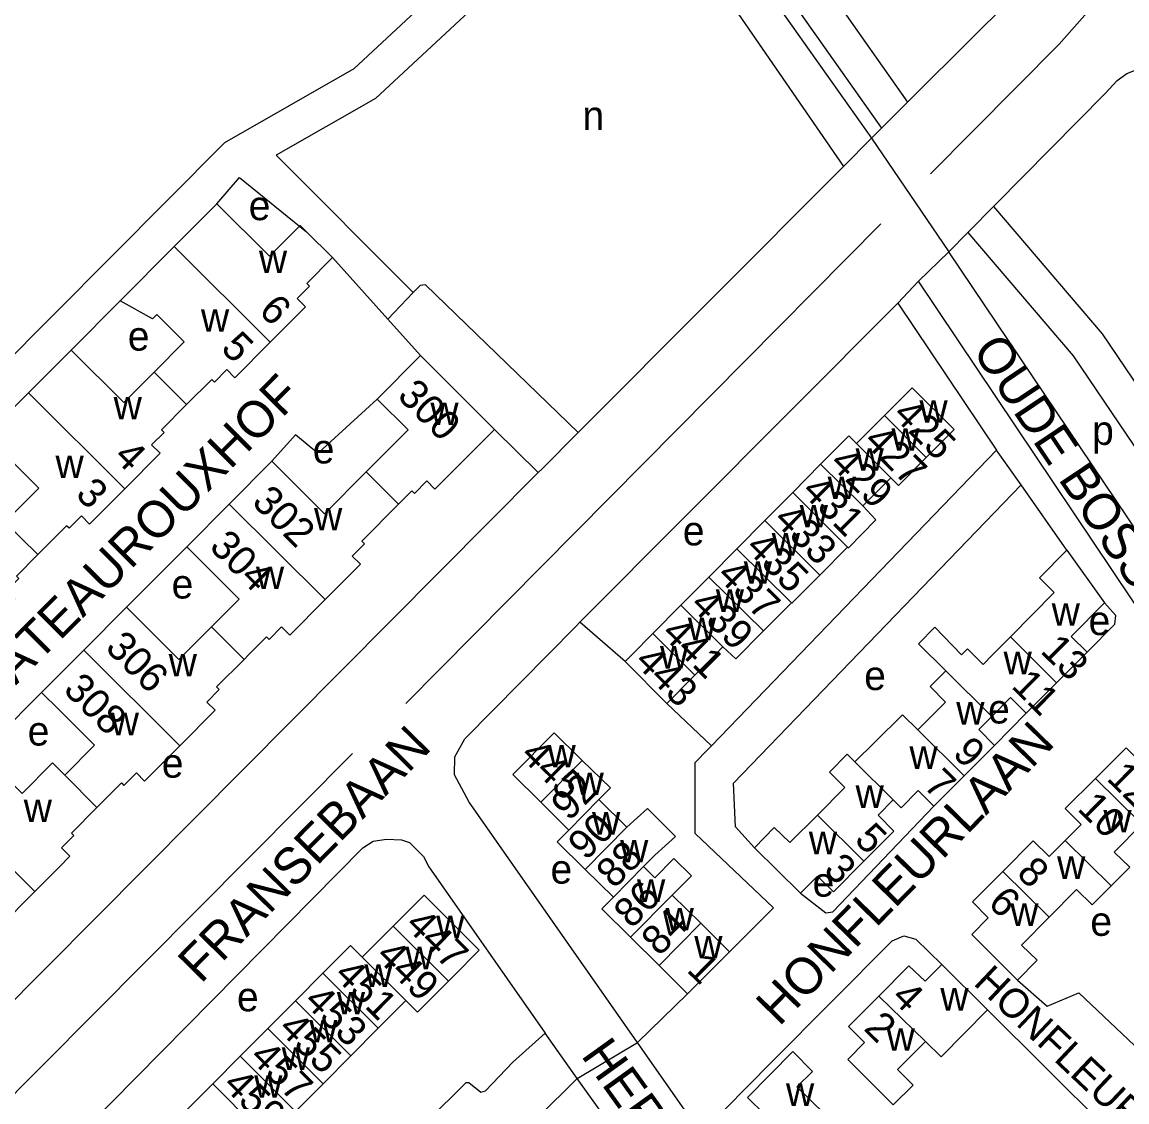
# Model space of a CAD drawing. Extents: x 157768 to 159790, y 387230 to 389604.
# Drawn here: x 158494.9 to 158646.2, y 388688.8 to 388836.6 of the extents above; entities that cross this region are included whole.
import ezdxf

# ---------------------------------------------------------------- set-up
doc = ezdxf.new("R2010")
doc.units = 0
for name, color, linetype in [('BLT_Basislijn', 7, 'Continuous'), ('BLT_Bebouwing', 7, 'Continuous'), ('BLT_Centroide', 7, 'Continuous'), ('BLT_Huisnummer', 7, 'Continuous'), ('BLT_Huisnummer_ tussenligend', 7, 'Continuous'), ('BLT_Onderverdeling_panden', 7, 'Continuous'), ('BLT_Straatnaam', 7, 'Continuous'), ('BLT_Straatnaam_verkleind', 7, 'Continuous'), ('BLT_Vlakafsluiter', 7, 'Continuous')]:
    doc.layers.add(name, color=color, linetype=linetype)

msp = doc.modelspace()

# ---------------------------------------------------------------- linework, layer by layer
at = {"layer": 'BLT_Basislijn'}
for p, q in [((158583.7, 388871.74), (158616.22, 388825.68)), ((158583.76, 388862.99), (158612.63, 388822.1)), ((158634.15, 388843.51), (158617.63, 388827.08)), ((158617.63, 388827.08), (158616.22, 388825.68)), ((158628.25, 388811.64), (158643.27, 388826.84)), ((158616.22, 388825.68), (158614.04, 388823.51)), ((158614.04, 388823.51), (158612.63, 388822.1)), ((158607.45, 388816.84), (158611.28, 388820.76)), ((158612.63, 388822.1), (158611.28, 388820.76)), ((158522.65, 388820.1), (158463.78, 388760.87)), ((158548.52, 388799.61), (158529.74, 388818.4)), ((158571.12, 388780.46), (158607.45, 388816.84)), ((158628, 388811.38), (158628.25, 388811.64)), ((158624.71, 388808.05), (158628, 388811.38)), ((158532.94, 388808.69), (158533.91, 388807.91)), ((158547.5, 388743.34), (158612.57, 388809.02)), ((158621.87, 388805.17), (158624.47, 388807.81)), ((158624.47, 388807.81), (158624.71, 388808.05)), ((158537.46, 388804.38), (158545.02, 388795.97)), ((158617.71, 388801.15), (158621.87, 388805.17)), ((158655.42, 388755.25), (158621.87, 388805.17)), ((158617.71, 388801.15), (158614.86, 388798.13)), ((158656.59, 388743.16), (158617.71, 388801.15)), ((158548.52, 388799.61), (158545.02, 388795.97)), ((158501.67, 388791.73), (158508.36, 388798.45)), ((158571.34, 388754.45), (158614.86, 388798.13)), ((158614.86, 388798.13), (158628.38, 388778)), ((158545.02, 388795.97), (158549.49, 388790.98)), ((158565.64, 388774.96), (158559.64, 388780.87)), ((158589.34, 388737.51), (158628.38, 388778)), ((158631.76, 388773.25), (158628.38, 388778)), ((158482.91, 388691.74), (158565.64, 388774.96)), ((158638.03, 388764.34), (158631.76, 388773.25)), ((158517.49, 388764.79), (158509.23, 388756.51)), ((158577.52, 388749.09), (158571.34, 388754.45)), ((158489.38, 388736.57), (158497.62, 388744.85)), ((158589.34, 388737.51), (158583.26, 388743.35)), ((158628.12, 388737.58), (158632.47, 388742.01)), ((158579.22, 388696.9), (158586.08, 388703.57)), ((158627.18, 388701.38), (158643.37, 388685.3)), ((158570.95, 388692), (158566.58, 388698.2)), ((158587.93, 388684.47), (158579.22, 388696.9)), ((158592.14, 388662.56), (158570.95, 388692))]:
    msp.add_line(p, q, dxfattribs=at)
for points in [[(158573.32, 388860.89), (158540.36, 388830.23), (158522.65, 388820.1)], [(158581.56, 388861.22), (158585.68, 388856.94), (158611.28, 388820.76)], [(158577.17, 388857.64), (158543.35, 388826.18), (158529.74, 388818.4)], [(158577.17, 388857.64), (158582.02, 388853.21), (158589.82, 388842.45), (158607.45, 388816.84)], [(158619.34, 388815.85), (158636.95, 388833.63), (158644.65, 388842.31), (158644.89, 388842.55)], [(158643.27, 388826.84), (158644.91, 388828.63), (158646.25, 388829.61), (158647.52, 388830.12), (158650, 388830.28), (158651.82, 388829.49), (158681.85, 388803.63), (158684.55, 388802.1), (158687.91, 388801.36), (158687.83, 388800.83), (158681.73, 388793.64), (158690.48, 388780.74)], [(158521.61, 388811.75), (158524.7, 388815.35), (158532.94, 388808.69)], [(158628, 388811.38), (158642.87, 388793.95), (158667.98, 388756.85), (158670.91, 388751.87), (158676.54, 388740.32), (158691.11, 388719.43)], [(158624.47, 388807.81), (158638.88, 388790.92), (158660.66, 388758.74)], [(158571.12, 388780.46), (158550.17, 388800.67), (158549.44, 388800.57), (158548.52, 388799.61)], [(158543.55, 388785.02), (158535.65, 388777.76), (158535.3, 388777.68), (158532.37, 388780.12), (158529.14, 388776.49)], [(158565.64, 388774.96), (158566.15, 388775.47), (158571.12, 388780.46)], [(158595.27, 388723.58), (158592.65, 388726.44), (158592.35, 388732.4), (158631.76, 388773.25)], [(158640.79, 388750.36), (158644.6, 388754.19), (158644.74, 388755.4), (158643.17, 388757.11)], [(158579.22, 388696.9), (158579.08, 388697.1), (158556.15, 388729.84), (158554.15, 388733.58), (158554.2, 388736.03), (158555.59, 388738.51), (158570.82, 388753.93), (158571.34, 388754.45)], [(158591.84, 388709.32), (158597.84, 388715.34), (158587.11, 388725.52), (158587.14, 388735.25), (158588.86, 388737.01), (158589.34, 388737.51)], [(158540.2, 388736.5), (158441.06, 388636.74), (158435.4, 388628.23), (158433.34, 388620.46), (158433.58, 388611.25), (158443, 388579.2)], [(158601.57, 388717.35), (158605.01, 388714.66), (158605.96, 388714.79), (158619.81, 388729.26)], [(158500.27, 388681.65), (158541.63, 388723.56), (158543.01, 388724.46), (158544.87, 388724.75), (158546.91, 388724.65), (158548.02, 388724.28), (158549.93, 388722.38), (158550.65, 388720.98), (158566.58, 388698.2)], [(158587.93, 388684.47), (158597.59, 388694.2), (158614.1, 388710.83), (158615.7, 388711.52), (158617.34, 388711.05), (158620.92, 388707.61)], [(158631.27, 388705.46), (158635.35, 388701.87), (158639.65, 388703.71), (158666.84, 388678.01)], [(158523.19, 388659.15), (158555.75, 388691.45), (158556.13, 388691.45), (158557.75, 388690.11), (158558.39, 388690.27), (158562.15, 388694.22), (158566.58, 388698.2)], [(158532.45, 388658.57), (158556.47, 388682.35), (158557.82, 388683.07), (158560.14, 388681.26), (158570.95, 388692)]]:
    msp.add_lwpolyline(points, dxfattribs=at)
at = {"layer": 'BLT_Bebouwing'}
for p, q in [((158515.78, 388805.89), (158521.61, 388811.75)), ((158533.91, 388807.91), (158537.46, 388804.38)), ((158508.36, 388798.45), (158515.78, 388805.89)), ((158500, 388790.05), (158501.67, 388791.73)), ((158549.49, 388790.98), (158543.55, 388785.02)), ((158559.64, 388780.87), (158549.49, 388790.98)), ((158495.84, 388785.86), (158500, 388790.05)), ((158490.01, 388780.02), (158495.84, 388785.86)), ((158613.03, 388782.75), (158609.21, 388778.93)), ((158529.14, 388776.49), (158523.31, 388770.64)), ((158604.31, 388776.1), (158600.48, 388772.24)), ((158610.07, 388770.38), (158613.9, 388774.24)), ((158600.48, 388772.24), (158596.65, 388768.37)), ((158523.31, 388770.64), (158517.49, 388764.79)), ((158596.65, 388768.37), (158592.82, 388764.51)), ((158500, 388766.64), (158497.08, 388763.71)), ((158604.18, 388760.89), (158608, 388764.74)), ((158592.82, 388764.51), (158588.99, 388760.65)), ((158638.03, 388764.34), (158643.17, 388757.11)), ((158588.99, 388760.65), (158585.16, 388756.79)), ((158509.23, 388756.51), (158503.4, 388750.65)), ((158585.16, 388756.79), (158581.33, 388752.93)), ((158596.48, 388753.28), (158600.3, 388757.13)), ((158577.52, 388749.09), (158583.26, 388743.35)), ((158497.62, 388744.85), (158500, 388747.24)), ((158583.26, 388743.35), (158587.09, 388747.21)), ((158636.63, 388746.18), (158632.47, 388742.01)), ((158500, 388742.48), (158497.62, 388744.85)), ((158628.12, 388737.58), (158623.96, 388733.41)), ((158499.1, 388735.19), (158500.79, 388733.52)), ((158623.96, 388733.41), (158619.81, 388729.26)), ((158573.95, 388730.17), (158577.77, 388726.38)), ((158569.82, 388726), (158565.98, 388729.81)), ((158601.57, 388717.35), (158595.27, 388723.58)), ((158496.69, 388717.6), (158500, 388720.92)), ((158575.94, 388716.81), (158572.08, 388720.59)), ((158583.97, 388717.1), (158587.89, 388713.23)), ((158545.76, 388712.83), (158541.53, 388708.58)), ((158582.17, 388707.45), (158578.25, 388711.32)), ((158591.84, 388709.32), (158586.08, 388703.57)), ((158586.08, 388703.57), (158582.17, 388707.45)), ((158620.92, 388707.61), (158627.18, 388701.38)), ((158536.15, 388706.41), (158532.37, 388702.61)), ((158532.37, 388702.61), (158528.6, 388698.82)), ((158543.73, 388698.86), (158547.5, 388702.65)), ((158528.6, 388698.82), (158524.82, 388695.03)), ((158539.96, 388695.07), (158543.73, 388698.86)), ((158524.82, 388695.03), (158521.05, 388691.24)), ((158536.18, 388691.27), (158539.96, 388695.07)), ((158521.05, 388691.24), (158517.27, 388687.44)), ((158532.41, 388687.48), (158536.18, 388691.27))]:
    msp.add_line(p, q, dxfattribs=at)
for points in [[(158521.61, 388811.75), (158528.83, 388804.57), (158532.94, 388808.69)], [(158532.94, 388808.69), (158533.03, 388808.79), (158533.91, 388807.91)], [(158537.46, 388804.38), (158533.95, 388800.85), (158534.32, 388800.48), (158532.63, 388798.78), (158533.77, 388797.65), (158528.93, 388792.79)], [(158513.02, 388788.69), (158517.15, 388792.85), (158513.38, 388796.6), (158512.79, 388796.01), (158508.36, 388798.45)], [(158528.93, 388792.79), (158524.09, 388787.94), (158522.97, 388789.05), (158521.28, 388787.35), (158520.92, 388787.71), (158517.48, 388784.25)], [(158501.67, 388791.73), (158508.88, 388784.54), (158513.02, 388788.69)], [(158618.77, 388777), (158622.59, 388780.86), (158616.86, 388786.56), (158613.03, 388782.75)], [(158543.55, 388785.02), (158547.8, 388780.79), (158542.08, 388775.05)], [(158517.48, 388784.25), (158514.03, 388780.79), (158514.38, 388780.45), (158512.68, 388778.75), (158513.84, 388777.59), (158509.01, 388772.74)], [(158492.6, 388768.17), (158497.23, 388772.82), (158490.01, 388780.02)], [(158546.51, 388770.63), (158548.32, 388772.45), (158548.67, 388772.1), (158550.37, 388773.81), (158551.49, 388772.69), (158559.64, 388780.87)], [(158609.21, 388778.93), (158608.18, 388780), (158604.31, 388776.1)], [(158613.9, 388774.24), (158614.97, 388773.16), (158618.77, 388777)], [(158542.08, 388775.05), (158536.36, 388769.3), (158529.14, 388776.49)], [(158509.01, 388772.74), (158504.18, 388767.89), (158503.06, 388769.01), (158501.38, 388767.33), (158501.03, 388767.68), (158500, 388766.64)], [(158536.45, 388757.55), (158541.27, 388762.39), (158540.15, 388763.5), (158541.84, 388765.2), (158541.47, 388765.57), (158546.51, 388770.63)], [(158608, 388764.74), (158608.1, 388764.64), (158611.88, 388768.48), (158610.07, 388770.38)], [(158517.49, 388764.79), (158524.67, 388757.63), (158520.87, 388753.82)], [(158497.08, 388763.71), (158494.16, 388760.78), (158494.49, 388760.45), (158492.8, 388758.75), (158493.95, 388757.61), (158489.07, 388752.72)], [(158630.3, 388752.47), (158636.31, 388758.53), (158634.27, 388760.55), (158638.03, 388764.34)], [(158600.3, 388757.13), (158600.38, 388757.06), (158604.18, 388760.89)], [(158525.34, 388749.37), (158525.96, 388750), (158528.42, 388752.46), (158528.77, 388752.11), (158530.46, 388753.81), (158531.6, 388752.68), (158536.45, 388757.55)], [(158520.87, 388753.82), (158517.07, 388750), (158516.42, 388749.35), (158515.77, 388750), (158509.23, 388756.51)], [(158643.17, 388757.11), (158638.62, 388752.51), (158640.79, 388750.36)], [(158581.33, 388752.93), (158578.43, 388750), (158577.52, 388749.09)], [(158590.92, 388751.07), (158592.69, 388749.46), (158596.48, 388753.28)], [(158621.45, 388747.82), (158617.72, 388751.52), (158619.94, 388753.77), (158623.61, 388750), (158624.41, 388750.8), (158625.22, 388750), (158626.55, 388748.68), (158627.86, 388750), (158630.3, 388752.47)], [(158503.4, 388750.65), (158502.75, 388750), (158500, 388747.24)], [(158587.09, 388747.21), (158589.85, 388750), (158590.92, 388751.07)], [(158640.79, 388750.36), (158640.43, 388750), (158636.63, 388746.18)], [(158516.55, 388737.55), (158521.38, 388742.4), (158520.24, 388743.53), (158521.93, 388745.23), (158521.57, 388745.59), (158525.34, 388749.37)], [(158617.62, 388739.71), (158621.42, 388743.53), (158619.29, 388745.64), (158621.45, 388747.82)], [(158632.47, 388742.01), (158630.29, 388744.17), (158627.75, 388741.57)], [(158500.79, 388733.52), (158504.87, 388737.62), (158500, 388742.48)], [(158609, 388735.33), (158611.72, 388738.03), (158615.51, 388741.78), (158617.62, 388739.71)], [(158627.75, 388741.57), (158625.98, 388739.76), (158628.12, 388737.58)], [(158565.98, 388729.81), (158562.14, 388733.61), (158567.79, 388739.31), (158571.37, 388735.82), (158571.66, 388735.54)], [(158505.19, 388729.09), (158508.56, 388732.47), (158508.9, 388732.12), (158510.6, 388733.82), (158511.72, 388732.71), (158516.55, 388737.55)], [(158499.1, 388735.19), (158494.97, 388731.01), (158489.38, 388736.57)], [(158603.86, 388728.05), (158607.61, 388731.82), (158605.5, 388733.94), (158607.95, 388736.38), (158609, 388735.33)], [(158650.61, 388737.44), (158648.3, 388735.11), (158646.13, 388737.27), (158641.93, 388733.07)], [(158571.66, 388735.54), (158575.54, 388731.77), (158573.95, 388730.17)], [(158641.93, 388733.07), (158637.8, 388728.94), (158639.97, 388726.78), (158637.79, 388724.59)], [(158614.25, 388730.12), (158612.17, 388728.03), (158614.34, 388725.87), (158610.21, 388721.72)], [(158619.81, 388729.26), (158617.65, 388731.41), (158615.32, 388729.06), (158614.25, 388730.12)], [(158500, 388720.92), (158501.5, 388722.43), (158500.36, 388723.56), (158502.04, 388725.24), (158501.69, 388725.58), (158505.19, 388729.09)], [(158577.77, 388726.38), (158580.58, 388728.93), (158584.41, 388725.13), (158581.61, 388722.58), (158580.04, 388720.99)], [(158595.27, 388723.58), (158597.94, 388726.37), (158600.11, 388724.29), (158603.86, 388728.05)], [(158572.08, 388720.59), (158568.23, 388724.38), (158569.82, 388726)], [(158648.28, 388726.79), (158644.52, 388722.99), (158646.64, 388720.92), (158644.08, 388718.34)], [(158637.79, 388724.59), (158635.59, 388722.37), (158633.41, 388724.53), (158629.25, 388720.34)], [(158580.04, 388720.99), (158581.59, 388719.46), (158584.2, 388722.09), (158586.61, 388719.71), (158583.97, 388717.1)], [(158610.21, 388721.72), (158606.06, 388717.54), (158603.87, 388719.68), (158601.57, 388717.35)], [(158629.25, 388720.34), (158625.1, 388716.17), (158627.26, 388713.96), (158624.99, 388711.68), (158631.27, 388705.46)], [(158644.08, 388718.34), (158641.51, 388715.76), (158639.36, 388717.84), (158635.59, 388714.05)], [(158479.89, 388700.76), (158486.84, 388707.74), (158485.36, 388709.22), (158488.64, 388712.51), (158489, 388712.15), (158490.68, 388713.84), (158491.82, 388712.71), (158496.69, 388717.6)], [(158553.33, 388705.3), (158554.03, 388706.01), (158557.56, 388709.55), (158549.99, 388717.08), (158545.76, 388712.83)], [(158578.25, 388711.32), (158574.33, 388715.2), (158575.94, 388716.81)], [(158631.27, 388705.46), (158633.98, 388708.19), (158631.82, 388710.25), (158635.59, 388714.05)], [(158587.89, 388713.23), (158588.29, 388712.84), (158591.84, 388709.32)], [(158541.53, 388708.58), (158539.92, 388710.19), (158536.15, 388706.41)], [(158612.29, 388703.26), (158616.4, 388707.4), (158618.6, 388705.29), (158620.92, 388707.61)], [(158547.5, 388702.65), (158549.1, 388701.05), (158553.33, 388705.3)], [(158618.67, 388697.06), (158614.85, 388693.2), (158616.96, 388691.08), (158614.26, 388688.37), (158611.54, 388691.05), (158608.01, 388694.59), (158610.31, 388696.92), (158608.13, 388699.08), (158612.29, 388703.26)], [(158618.67, 388697.06), (158620.82, 388694.94), (158627.18, 388701.38)], [(158604.87, 388687.09), (158601.05, 388690.85), (158603.19, 388692.96), (158600.5, 388695.68), (158594.27, 388689.4), (158596.6, 388687.09), (158594.43, 388684.9), (158598.62, 388680.75)]]:
    msp.add_lwpolyline(points, dxfattribs=at)
at = {"layer": 'BLT_Onderverdeling_panden'}
for p, q in [((158528.93, 388792.79), (158515.78, 388805.89)), ((158513.02, 388788.69), (158517.48, 388784.25)), ((158509.01, 388772.74), (158495.84, 388785.86)), ((158613.03, 388782.75), (158618.77, 388777)), ((158609.21, 388778.93), (158613.9, 388774.24)), ((158610.07, 388770.38), (158604.31, 388776.1)), ((158542.08, 388775.05), (158546.51, 388770.63)), ((158608, 388764.74), (158600.48, 388772.24)), ((158523.31, 388770.64), (158536.45, 388757.55)), ((158497.08, 388763.71), (158492.6, 388768.17)), ((158604.18, 388760.89), (158596.65, 388768.37)), ((158600.3, 388757.13), (158592.82, 388764.51)), ((158596.48, 388753.28), (158588.99, 388760.65)), ((158590.92, 388751.07), (158585.16, 388756.79)), ((158520.87, 388753.82), (158525.34, 388749.37)), ((158587.09, 388747.21), (158581.33, 388752.93)), ((158630.3, 388752.47), (158636.63, 388746.18)), ((158516.55, 388737.55), (158503.4, 388750.65)), ((158621.45, 388747.82), (158627.75, 388741.57)), ((158617.62, 388739.71), (158623.96, 388733.41)), ((158565.98, 388729.81), (158571.66, 388735.54)), ((158609, 388735.33), (158614.25, 388730.12)), ((158505.19, 388729.09), (158500.79, 388733.52)), ((158648.28, 388726.79), (158641.93, 388733.07)), ((158483.54, 388730.7), (158496.69, 388717.6)), ((158569.82, 388726), (158573.95, 388730.17)), ((158603.86, 388728.05), (158610.21, 388721.72)), ((158572.08, 388720.59), (158577.77, 388726.38)), ((158644.08, 388718.34), (158637.79, 388724.59)), ((158575.94, 388716.81), (158580.04, 388720.99)), ((158635.59, 388714.05), (158629.25, 388720.34)), ((158578.25, 388711.32), (158583.97, 388717.1)), ((158545.76, 388712.83), (158553.33, 388705.3)), ((158582.17, 388707.45), (158587.89, 388713.23)), ((158541.53, 388708.58), (158547.5, 388702.65)), ((158543.73, 388698.86), (158536.15, 388706.41)), ((158618.67, 388697.06), (158612.29, 388703.26)), ((158539.96, 388695.07), (158532.37, 388702.61)), ((158536.18, 388691.27), (158528.6, 388698.82)), ((158532.41, 388687.48), (158524.82, 388695.03)), ((158528.63, 388683.69), (158521.05, 388691.24))]:
    msp.add_line(p, q, dxfattribs=at)
at = {"layer": 'BLT_Vlakafsluiter'}
for p, q in [((158611.28, 388820.76), (158621.87, 388805.17)), ((158570.95, 388692), (158579.22, 388696.9))]:
    msp.add_line(p, q, dxfattribs=at)

# ---------------------------------------------------------------- texts
at = {"layer": 'BLT_Centroide'}
for s, p in [('n', (158571.69, 388821.84)), ('e', (158525.98, 388809.51)), ('w', (158527.38, 388802.28)), ('w', (158519.44, 388794.23)), ('e', (158509.42, 388791.65)), ('w', (158507.48, 388782.22)), ('w', (158550.86, 388781.47)), ('w', (158617.84, 388781.78)), ('p', (158641.48, 388778.74)), ('w', (158614, 388777.94)), ('e', (158534.75, 388776.2)), ('w', (158499.52, 388774.19)), ('w', (158609.09, 388775.19)), ('w', (158605.27, 388771.31)), ('w', (158534.93, 388767.03)), ('w', (158601.44, 388767.44)), ('e', (158585.43, 388764.98)), ('w', (158597.61, 388763.59)), ('w', (158526.97, 388759)), ('w', (158593.78, 388759.72)), ('e', (158515.42, 388757.7)), ('w', (158589.95, 388755.88)), ('w', (158635.95, 388753.98)), ('e', (158641, 388752.7)), ('w', (158586.12, 388752)), ('w', (158582.31, 388748.12)), ('w', (158515.02, 388747.03)), ('w', (158629.36, 388747.34)), ('e', (158610.27, 388745.17)), ('e', (158627.24, 388740.59)), ('w', (158507.08, 388738.98)), ('w', (158622.88, 388740.45)), ('e', (158495.71, 388737.57)), ('w', (158566.91, 388734.58)), ('e', (158514.08, 388733.17)), ('w', (158616.47, 388734.38)), ('w', (158570.75, 388730.78)), ('w', (158609.09, 388729.03)), ('w', (158495.17, 388727.09)), ('w', (158573, 388725.38)), ('w', (158643.03, 388725.67)), ('w', (158602.69, 388722.69)), ('w', (158576.84, 388721.58)), ('w', (158636.69, 388719.31)), ('e', (158567.31, 388718.66)), ('e', (158603.2, 388716.88)), ('w', (158579.16, 388716.16)), ('w', (158583.08, 388712.27)), ('w', (158630.28, 388712.88)), ('w', (158551.66, 388711.19)), ('e', (158641.24, 388711.51)), ('w', (158587, 388708.42)), ('w', (158547.44, 388706.94)), ('w', (158541.82, 388704.53)), ('e', (158524.37, 388701.18)), ('w', (158620.7, 388701.28)), ('w', (158538.05, 388700.75)), ('w', (158534.27, 388696.94)), ('w', (158613.34, 388695.77)), ('w', (158530.5, 388693.16)), ('w', (158526.73, 388689.34)), ('w', (158599.56, 388688.23))]:
    msp.add_text(s, height=4, dxfattribs=at).set_placement(p)
at = {"layer": 'BLT_Huisnummer'}
for s, rotation, p in [('6', 315.1083, (158527.2, 388796.93)), ('300', 315.1153, (158546.18, 388785.31)), ('425', 314.9329, (158614.03, 388782.71)), ('429', 314.9329, (158605.39, 388776.08)), ('3', 315.1083, (158502.11, 388771.82)), ('433', 315.2247, (158597.7, 388768.33)), ('304', 315.1153, (158520.43, 388764.64)), ('437', 315.2247, (158589.95, 388760.71)), ('13', 315.2972, (158634.28, 388750.39)), ('443', 314.975, (158578.66, 388748.88)), ('308', 315.1153, (158500.44, 388745.05)), ('445', 315.2324, (158563.02, 388736.09)), ('7', 315.2972, (158618.23, 388731.96)), ('12', 315.3073, (158643.33, 388732.95)), ('92', 45.279, (158569.85, 388727.1)), ('88', 45.279, (158576.03, 388717.85)), ('3', 315.2972, (158604.57, 388720.38)), ('6', 315.3073, (158627.06, 388715.83)), ('84', 45.279, (158582.21, 388708.6)), ('447', 315.1395, (158547.25, 388712.83)), ('451', 315.1395, (158537.52, 388705.99)), ('1', 315.2793, (158585.83, 388706.73)), ('4', 315.4033, (158613.82, 388702.9)), ('455', 315.1395, (158529.88, 388698.64)), ('2', 315.4033, (158610.07, 388698.71)), ('459', 315.1395, (158522.28, 388690.91))]:
    msp.add_text(s, height=4, rotation=rotation, dxfattribs=at).set_placement(p)
at = {"layer": 'BLT_Huisnummer_ tussenligend'}
for s, rotation, p in [('5', 315.1083, (158522.02, 388791.81)), ('427', 314.9329, (158610.04, 388779.1)), ('4', 315.1083, (158507.35, 388776.98)), ('302', 315.1153, (158526.26, 388770.74)), ('431', 314.9329, (158601.53, 388772.24)), ('435', 314.9329, (158593.88, 388764.52)), ('439', 315.2247, (158586.27, 388756.65)), ('441', 315.2247, (158582.35, 388752.75)), ('306', 315.1153, (158506.18, 388750.81)), ('11', 315.2972, (158630.28, 388745.59)), ('9', 315.2972, (158622.23, 388736.32)), ('10', 315.3073, (158639.32, 388728.81)), ('90', 45.279, (158572.17, 388721.7)), ('5', 315.2972, (158608.78, 388724.52)), ('8', 315.3073, (158630.99, 388719.9)), ('86', 45.279, (158578.43, 388712.38)), ('449', 315.1395, (158543.23, 388708.6)), ('453', 315.1395, (158533.38, 388702.39)), ('457', 315.1395, (158525.95, 388694.73))]:
    msp.add_text(s, height=4, rotation=rotation, dxfattribs=at).set_placement(p)
at = {"layer": 'BLT_Straatnaam'}
for s, height, rotation, p in [('OUDE BOSSCHE BAAN', 5, 303.8454, (158624.97, 388791.67)), ('CHATEAUROUXHOF', 5, 45.1025, (158487.27, 388738.95)), ('HONFLEURLAAN', 4.9999, 45.6043, (158598.62, 388699.01)), ('FRANSEBAAN', 5, 45.4796, (158519.43, 388704.85)), ('HERAULTLAAN', 5, 305.6907, (158571.39, 388695.13))]:
    msp.add_text(s, height=height, rotation=rotation, dxfattribs=at).set_placement(p)
at = {"layer": 'BLT_Straatnaam_verkleind'}
msp.add_text('HONFLEURLAAN', height=4, rotation=316.6043, dxfattribs=at).set_placement((158625.1, 388704.92))

doc.saveas('drawing.dxf')
